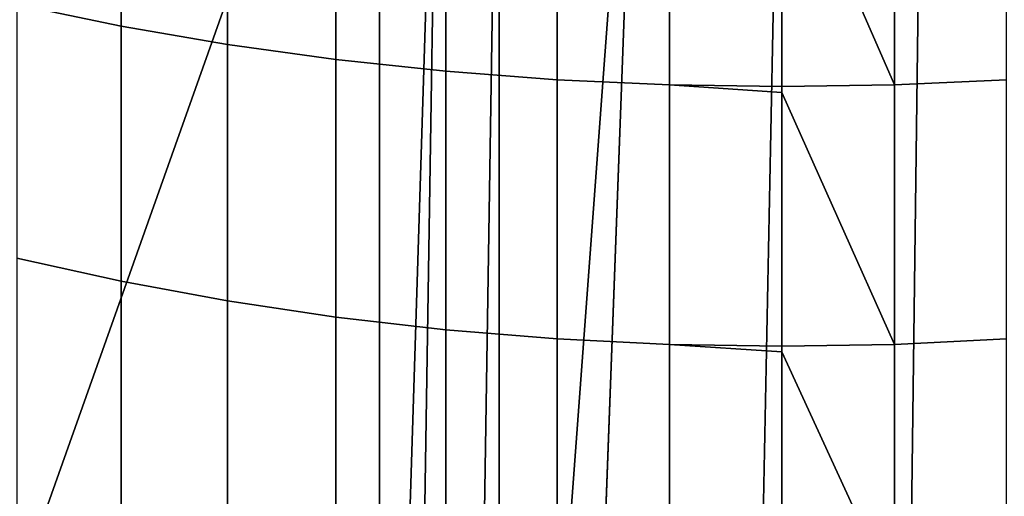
# Model space of a CAD drawing. Header units: metres. Extents: x -109 to 109, y -100 to 58.
# Tile 377 of 642: x -4.19 to 1.22, y -6.15 to -3.52. Entities that reach past the tile are written whole.
import ezdxf

# ---------------------------------------------------------------- set-up
doc = ezdxf.new("R2010")
doc.units = ezdxf.units.M
doc.layers.add('solid_21_062_100_XXX', color=7, linetype='CONTINUOUS')

msp = doc.modelspace()

# ---------------------------------------------------------------- linework, layer by layer
at = {"layer": 'solid_21_062_100_XXX'}
for points in [[(-23.175426, -0.972689, -20.220478), (-2.212826, -1.049087, -20.43038), (-9.679617, -22.091299, -20.355614), (-17.148014, -22.086779, -20.280832)], [(-2.212826, -1.049087, -20.43038), (-2.212831, -11.565833, -20.43038), (-9.679617, -22.091299, -20.355614)], [(-2.212831, -11.565833, -20.43038), (-2.212826, -1.049087, -20.43038), (-1.883878, -1.052047, -20.437969)], [(-1.883878, -1.052047, -20.437969), (-2.212831, -22.082581, -20.43038), (-2.212831, -11.565833, -20.43038)], [(-1.555183, -1.058357, -20.454151), (-1.88385, -22.082581, -20.437971), (-2.212831, -22.082581, -20.43038), (-1.883878, -1.052047, -20.437969)], [(-1.88385, -22.082581, -20.437971), (-1.555183, -1.058357, -20.454151), (-1.555179, -11.570469, -20.454151)], [(-1.555179, -11.570469, -20.454151), (-1.555183, -1.058357, -20.454151), (-0.777887, -1.071072, -20.490463)], [(-1.555179, -22.082581, -20.454151), (-0.777887, -1.071072, -20.490463), (0, -1.075345, -20.502569), (-1.226692, -62.700001, -20.472456)], [(-1.555179, -22.082581, -20.454151), (-1.555179, -11.570469, -20.454151), (-0.777887, -1.071072, -20.490463)], [(0.777885, -1.071072, -20.490463), (0, -62.700001, -20.502569), (-1.226692, -62.700001, -20.472456), (0, -1.075345, -20.502569)], [(1.555183, -1.058357, -20.454151), (1.226692, -62.700001, -20.472456), (0, -62.700001, -20.502569), (0.777885, -1.071072, -20.490463)], [(-3.6347, -2.119401, 210.352921), (-4.206731, -2.010213, 210.142639), (-4.206731, -3.441019, 209.359589), (-3.6347, -3.559284, 209.564896)], [(-3.049406, -2.212474, 210.532181), (-3.6347, -2.119401, 210.352921), (-3.6347, -3.559284, 209.564896), (-3.049406, -3.660095, 209.739914)], [(-2.452986, -2.289092, 210.679733), (-3.049406, -2.212474, 210.532181), (-3.049406, -3.660095, 209.739914), (-2.452986, -3.743083, 209.883987)], [(-1.847614, -2.348976, 210.795059), (-2.452986, -2.289092, 210.679733), (-2.452986, -3.743083, 209.883987), (-1.847614, -3.807945, 209.996597)], [(-1.235501, -2.391906, 210.877747), (-1.847614, -2.348976, 210.795059), (-1.847614, -3.807945, 209.996597), (-1.235501, -3.854445, 210.077316)], [(-0.61888, -2.417728, 210.927475), (-1.235501, -2.391906, 210.877747), (-1.235501, -3.854445, 210.077316), (-0.61888, -3.882413, 210.12587)], [(0, -2.461884, 210.925598), (-0.61888, -2.417728, 210.927475), (-0.61888, -3.882413, 210.12587), (0, -3.891747, 210.142075)], [(0.61888, -2.417728, 210.927475), (0, -2.426345, 210.944077), (0, -2.461884, 210.925598), (0.61888, -3.882413, 210.12587)], [(1.235501, -2.391906, 210.877747), (0.61888, -2.417728, 210.927475), (0.61888, -3.882413, 210.12587), (1.235501, -3.854445, 210.077316)], [(0.61888, -3.882413, 210.12587), (0, -2.461884, 210.925598), (0, -3.891747, 210.142075)], [(-3.6347, -3.559284, 209.564896), (-4.206731, -3.441019, 209.359589), (-4.206731, -4.836269, 208.514801), (-3.6347, -4.963387, 208.714752)], [(-3.049406, -3.660095, 209.739914), (-3.6347, -3.559284, 209.564896), (-3.6347, -4.963387, 208.714752), (-3.049406, -5.071743, 208.885208)], [(-2.452986, -3.743083, 209.883987), (-3.049406, -3.660095, 209.739914), (-3.049406, -5.071743, 208.885208), (-2.452986, -5.160942, 209.025513)], [(-1.847614, -3.807945, 209.996597), (-2.452986, -3.743083, 209.883987), (-2.452986, -5.160942, 209.025513), (-1.847614, -5.230659, 209.135178)], [(-1.235501, -3.854445, 210.077316), (-1.847614, -3.807945, 209.996597), (-1.847614, -5.230659, 209.135178), (-1.235501, -5.280639, 209.213791)], [(-0.61888, -3.882413, 210.12587), (-1.235501, -3.854445, 210.077316), (-1.235501, -5.280639, 209.213791), (-0.61888, -5.310701, 209.261093)], [(0, -3.925, 210.12291), (-0.61888, -3.882413, 210.12587), (-0.61888, -5.310701, 209.261093), (0, -5.320734, 209.276871)], [(0, -3.891747, 210.142075), (-0.61888, -3.882413, 210.12587), (0, -3.925, 210.12291)], [(0.61888, -3.882413, 210.12587), (0, -3.891747, 210.142075), (0, -3.925, 210.12291), (0.61888, -5.310701, 209.261093)], [(1.235501, -3.854445, 210.077316), (0.61888, -3.882413, 210.12587), (0.61888, -5.310701, 209.261093), (1.235501, -5.280639, 209.213791)], [(0.61888, -5.310701, 209.261093), (0, -3.925, 210.12291), (0, -5.320734, 209.276871)], [(-3.6347, -4.963387, 208.714752), (-4.206731, -4.836269, 208.514801), (-4.206731, -6.193303, 207.609894), (-3.6347, -6.32903, 207.804108)], [(-3.049406, -5.071743, 208.885208), (-3.6347, -4.963387, 208.714752), (-3.6347, -6.32903, 207.804108), (-3.049406, -6.444725, 207.969666)], [(-2.452986, -5.160942, 209.025513), (-3.049406, -5.071743, 208.885208), (-3.049406, -6.444725, 207.969666), (-2.452986, -6.539966, 208.105942)], [(-1.847614, -5.230659, 209.135178), (-2.452986, -5.160942, 209.025513), (-2.452986, -6.539966, 208.105942), (-1.847614, -6.614404, 208.212463)], [(-1.235501, -5.280639, 209.213791), (-1.847614, -5.230659, 209.135178), (-1.847614, -6.614404, 208.212463), (-1.235501, -6.66777, 208.288834)], [(-0.61888, -5.310701, 209.261093), (-1.235501, -5.280639, 209.213791), (-1.235501, -6.66777, 208.288834), (-0.61888, -6.699867, 208.334763)], [(1.235501, -5.280639, 209.213791), (0.61888, -5.310701, 209.261093), (0.61888, -6.699867, 208.334763), (1.235501, -6.66777, 208.288834)], [(0, -5.35171, 209.257156), (-0.61888, -5.310701, 209.261093), (-0.61888, -6.699867, 208.334763), (0, -6.710579, 208.350082)], [(0, -5.320734, 209.276871), (-0.61888, -5.310701, 209.261093), (0, -5.35171, 209.257156)], [(0.61888, -5.310701, 209.261093), (0, -5.320734, 209.276871), (0, -5.35171, 209.257156), (0.61888, -6.699867, 208.334763)], [(0.61888, -6.699867, 208.334763), (0, -5.35171, 209.257156), (0, -6.710579, 208.350082)]]:
    msp.add_3dface(points, dxfattribs=at)

doc.saveas('drawing.dxf')
